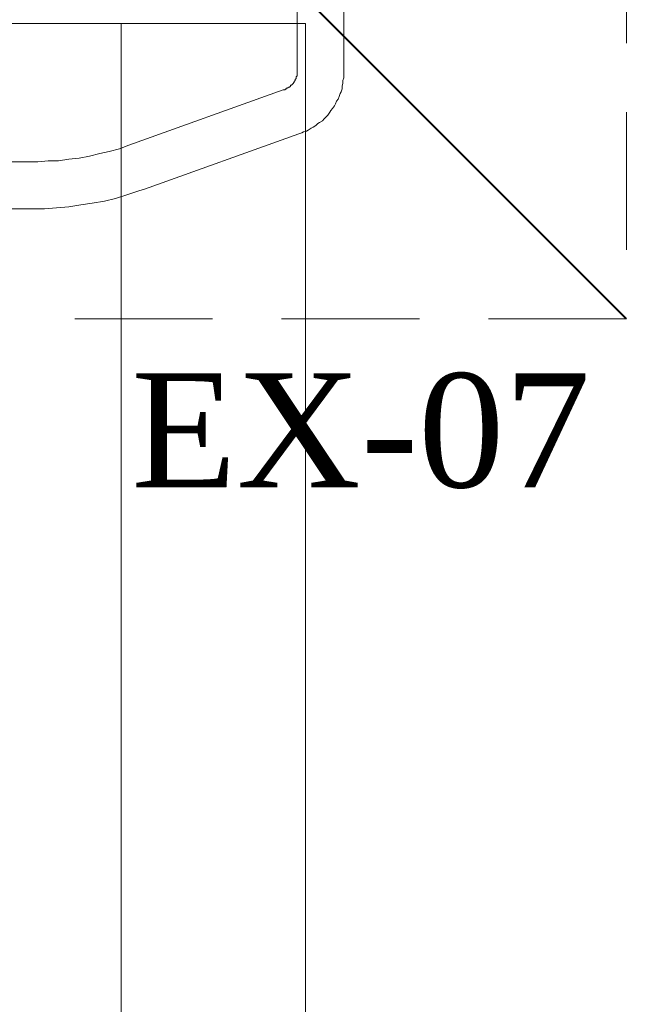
# Model space of a CAD drawing. Extents: x 3940905 to 4145695, y 925352 to 1109797.
# Tile 432 of 656: x 4005202 to 4005532, y 1100782 to 1101317. Entities that reach past the tile are written whole.
import ezdxf

# ---------------------------------------------------------------- set-up
doc = ezdxf.new("R2010")
doc.units = 0
doc.header["$LTSCALE"] = 750
doc.header["$MEASUREMENT"] = 0
doc.linetypes.add('DASHED', pattern=[0.75, 0.5, -0.25])
doc.layers.get('0').update_dxf_attribs({"linetype": 'CONTINUOUS', "lineweight": 0})
doc.layers.add('CKD Equipments', color=252, linetype='CONTINUOUS', lineweight=0)
doc.layers.add('PDF_A - TEXT', color=7, linetype='CONTINUOUS')
doc.styles.add('CKD_Dimension Text', font='BOOKOS.TTF')

# ---------------------------------------------------------------- blocks, each defined once
blk = doc.blocks.new('3')
at = {"color": 1, "linetype": 'DASHED', "ltscale": 0.2, "const_width": 1}
blk.add_lwpolyline([(4045037.1, 1046868.24), (4044137.1, 1047768.24)], dxfattribs=at)
at = {"color": 1, "linetype": 'DASHED', "ltscale": 0.2}
blk.add_lwpolyline([(4044137.1, 1047768.24), (4045037.1, 1047768.24), (4045037.1, 1046868.24), (4044137.1, 1046868.24)], close=True, dxfattribs=at)

msp = doc.modelspace()

# ---------------------------------------------------------------- linework, layer by layer
at = {"layer": 'CKD Equipments', "color": 252}
for p, q in [((4005352.67, 1101970.98), (4005352.67, 1101288.16)), ((4005378.12, 1101288.16), (4005378.12, 1101970.98)), ((4005352.17, 1101285.11), (4005351.66, 1101284.6)), ((4005352.67, 1101286.63), (4005352.17, 1101286.12)), ((4005352.17, 1101286.12), (4005352.17, 1101285.61)), ((4005352.17, 1101285.61), (4005352.17, 1101285.11)), ((4005352.67, 1101288.16), (4005352.67, 1101287.65)), ((4005352.67, 1101287.65), (4005352.67, 1101287.14)), ((4005352.67, 1101287.14), (4005352.67, 1101286.63)), ((4005377.61, 1101284.09), (4005378.12, 1101285.61)), ((4005378.12, 1101287.14), (4005378.12, 1101288.16)), ((4005378.12, 1101285.61), (4005378.12, 1101287.14)), ((4005347.59, 1101280.02), (4005347.08, 1101280.02)), ((4005347.08, 1101280.02), (4005347.08, 1101279.51)), ((4005348.1, 1101280.53), (4005347.59, 1101280.02)), ((4005348.6, 1101280.53), (4005348.1, 1101280.53)), ((4005349.11, 1101281.03), (4005348.6, 1101280.53)), ((4005349.62, 1101281.54), (4005349.11, 1101281.54)), ((4005349.11, 1101281.54), (4005349.11, 1101281.03)), ((4005350.13, 1101282.05), (4005349.62, 1101281.54)), ((4005350.64, 1101282.56), (4005350.13, 1101282.05)), ((4005351.15, 1101283.07), (4005350.64, 1101283.07)), ((4005350.64, 1101283.07), (4005350.64, 1101282.56)), ((4005351.66, 1101284.09), (4005351.15, 1101283.58)), ((4005351.15, 1101283.58), (4005351.15, 1101283.07)), ((4005351.66, 1101284.6), (4005351.66, 1101284.09)), ((4005377.1, 1101281.03), (4005377.61, 1101282.56)), ((4005377.1, 1101279.51), (4005377.1, 1101281.03)), ((4005377.61, 1101282.56), (4005377.61, 1101284.09)), ((4005345.04, 1101279), (4005261.09, 1101248.98)), ((4005345.55, 1101279), (4005345.04, 1101279)), ((4005346.06, 1101279), (4005345.55, 1101279)), ((4005346.57, 1101279.51), (4005346.06, 1101279)), ((4005347.08, 1101279.51), (4005346.57, 1101279.51)), ((4005375.06, 1101273.91), (4005375.57, 1101275.44)), ((4005375.57, 1101275.44), (4005376.08, 1101276.96)), ((4005376.08, 1101276.96), (4005376.59, 1101277.98)), ((4005376.59, 1101277.98), (4005377.1, 1101279.51)), ((4005372.01, 1101268.82), (4005373.03, 1101270.35)), ((4005373.03, 1101270.35), (4005373.54, 1101271.37)), ((4005373.54, 1101271.37), (4005374.04, 1101272.89)), ((4005374.04, 1101272.89), (4005375.06, 1101273.91)), ((4005367.43, 1101263.23), (4005368.45, 1101264.24)), ((4005368.45, 1101264.24), (4005369.47, 1101265.26)), ((4005369.47, 1101265.26), (4005370.48, 1101266.79)), ((4005370.48, 1101266.79), (4005370.99, 1101267.81)), ((4005370.99, 1101267.81), (4005372.01, 1101268.82)), ((4005360.31, 1101258.14), (4005361.32, 1101258.65)), ((4005361.32, 1101258.65), (4005362.85, 1101259.66)), ((4005362.85, 1101259.66), (4005363.87, 1101260.68)), ((4005363.87, 1101260.68), (4005364.89, 1101261.19)), ((4005364.89, 1101261.19), (4005366.41, 1101262.21)), ((4005366.41, 1101262.21), (4005367.43, 1101263.23)), ((4005269.74, 1101225.07), (4005353.69, 1101255.09)), ((4005353.69, 1101255.09), (4005355.22, 1101255.59)), ((4005355.22, 1101255.59), (4005356.24, 1101256.1)), ((4005356.24, 1101256.1), (4005357.76, 1101256.61)), ((4005357.76, 1101256.61), (4005358.78, 1101257.12)), ((4005358.78, 1101257.12), (4005360.31, 1101258.14)), ((4005261.09, 1101248.98), (4005256, 1101246.94)), ((4005239.72, 1101242.87), (4005234.12, 1101241.86)), ((4005245.32, 1101244.4), (4005239.72, 1101242.87)), ((4005250.4, 1101245.42), (4005245.32, 1101244.4)), ((4005256, 1101246.94), (4005250.4, 1101245.42)), ((4005208.68, 1101239.82), (4004784.84, 1101239.82)), ((4005211.73, 1101239.82), (4005208.68, 1101239.82)), ((4005217.33, 1101240.33), (4005211.73, 1101239.82)), ((4005222.93, 1101240.33), (4005217.33, 1101240.33)), ((4005228.52, 1101241.35), (4005222.93, 1101240.33)), ((4005234.12, 1101241.86), (4005228.52, 1101241.35)), ((4005253.97, 1101219.98), (4005260.58, 1101222.01)), ((4005260.58, 1101222.01), (4005266.69, 1101224.05)), ((4005266.69, 1101224.05), (4005269.74, 1101225.07)), ((4005221.91, 1101214.89), (4005228.52, 1101215.4)), ((4005228.52, 1101215.4), (4005235.14, 1101216.42)), ((4005235.14, 1101216.42), (4005241.24, 1101217.43)), ((4005241.24, 1101217.43), (4005247.86, 1101218.45)), ((4005247.86, 1101218.45), (4005253.97, 1101219.98)), ((4004784.84, 1101214.38), (4005208.68, 1101214.38)), ((4005208.68, 1101214.38), (4005215.3, 1101214.38)), ((4005215.3, 1101214.38), (4005221.91, 1101214.89))]:
    msp.add_line(p, q, dxfattribs=at)
at = {"layer": 'CKD Equipments', "color": 252, "true_color": 0x989898}
for p, q in [((4005357.25, 1101315.13), (4004616.93, 1101315.13)), ((4005257.02, 1100108.73), (4005257.02, 1101315.13)), ((4005357.25, 1100108.73), (4005357.25, 1101315.13))]:
    msp.add_line(p, q, dxfattribs=at)

# ---------------------------------------------------------------- block references
msp.add_blockref('3', (-39505.36, 54286.19))

# ---------------------------------------------------------------- texts
at = {"layer": 'PDF_A - TEXT', "insert": (4005262.63, 1101124.78, 7.61), "char_height": 61.963, "width": 784.9726, "attachment_point": 1, "style": 'CKD_Dimension Text'}
msp.add_mtext('EX-07', dxfattribs=at)

doc.saveas('drawing.dxf')
